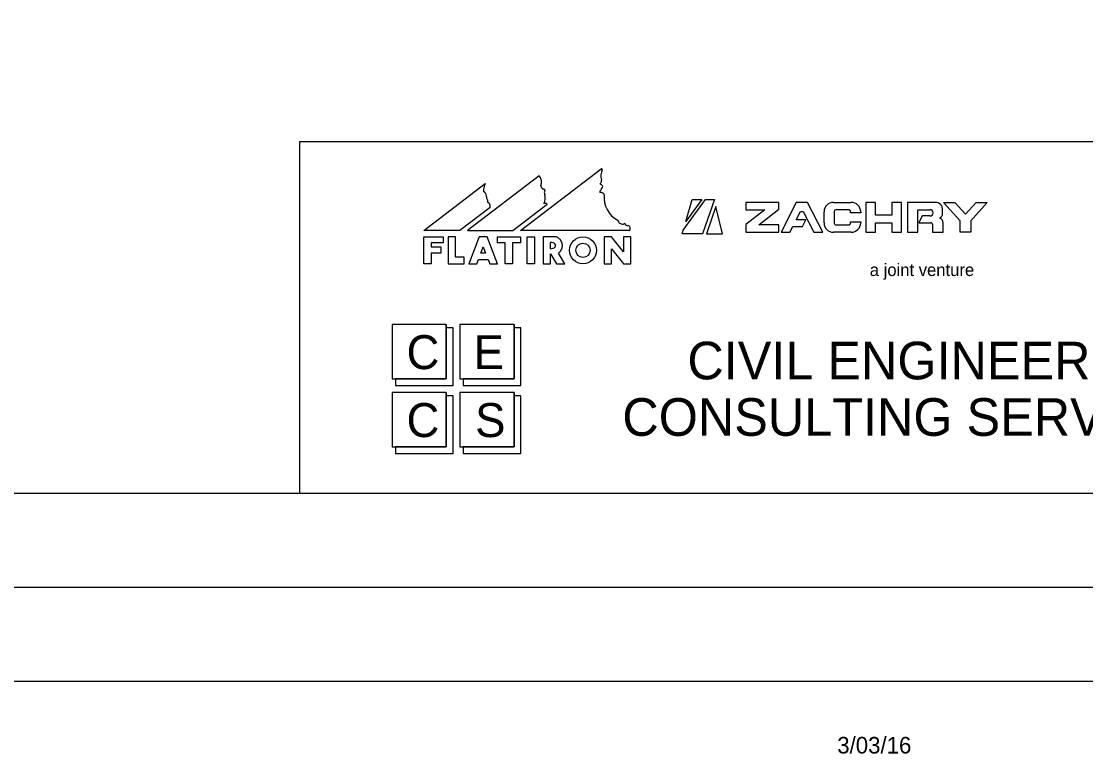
# Model space of a CAD drawing. Extents: x -2251 to 10196, y -13470 to 1199.
# Drawn here: x 8739.8 to 9022.4, y -1469.8 to -1275.2 of the extents above; entities that cross this region are included whole.
import ezdxf

# ---------------------------------------------------------------- set-up
doc = ezdxf.new("R2010")
doc.units = 0
for name, color, linetype in [('Level 3', 7, 'Continuous'), ('RD_SHT_Bndy', 7, 'Continuous'), ('RD_SHT_Iplotshp', 7, 'Continuous'), ('RD_SHT_Logo', 7, 'Continuous'), ('RD_SHT_Snap', 7, 'Continuous'), ('RD_SHT_TX', 7, 'Continuous')]:
    doc.layers.add(name, color=color, linetype=linetype)

msp = doc.modelspace()

# ---------------------------------------------------------------- linework, layer by layer
at = {"layer": 'Level 3'}
msp.add_line((8965.07, -1363.99), (8965.07, -1363.99), dxfattribs=at)
msp.add_line((8965.07, -1363.99), (8965.07, -1363.99), dxfattribs=at)
msp.add_line((8965.07, -1363.99), (8965.07, -1363.99), dxfattribs=at)
msp.add_line((8965.07, -1363.99), (8965.07, -1363.99), dxfattribs=at)
at = {"layer": 'RD_SHT_Bndy'}
for p, q in [((7603.1, -1400.65), (9278.1, -1400.65)), ((9291.65, -1425.65), (7531.65, -1425.65)), ((9291.6, -1450.7), (7531.6, -1450.65))]:
    msp.add_line(p, q, dxfattribs=at)
at = {"layer": 'RD_SHT_Iplotshp'}
msp.add_lwpolyline([(7496.65, -325.65), (9296.65, -325.65), (9296.65, -1425.65), (7496.65, -1425.65)], close=True, dxfattribs=at)
at = {"layer": 'RD_SHT_Logo'}
for p, q in [((8877.35, -1316.27), (8858.31, -1330.86)), ((8872.32, -1330.86), (8893.74, -1314.44)), ((8846.7, -1330.86), (8862.98, -1318.38)), ((8864.27, -1324.74), (8856.29, -1330.86)), ((8870.3, -1330.86), (8879.48, -1323.82)), ((8915.56, -1330.77), (8921.47, -1322.59)), ((8920.48, -1322.59), (8916.24, -1328.47)), ((8916.24, -1328.47), (8917.96, -1322.59)), ((8917.96, -1322.59), (8920.48, -1322.59)), ((8923.82, -1322.59), (8920.68, -1331.76)), ((8921.47, -1322.59), (8923.82, -1322.59)), ((8924.24, -1324.44), (8921.74, -1331.76)), ((8925.99, -1331.76), (8924.24, -1324.44)), ((8940.93, -1323.35), (8932.22, -1323.35)), ((8932.22, -1323.35), (8932.22, -1325.3)), ((8935.63, -1329.35), (8940.93, -1325.16)), ((8940.93, -1325.16), (8940.93, -1323.35)), ((8945.58, -1323.35), (8941.53, -1331.3)), ((8948.58, -1323.35), (8945.58, -1323.35)), ((8952.63, -1331.3), (8948.58, -1323.35)), ((8955.44, -1323.35), (8960.18, -1323.35)), ((8966.62, -1323.35), (8964.02, -1323.35)), ((8964.02, -1323.35), (8964.02, -1331.3)), ((8966.62, -1326.8), (8966.62, -1323.35)), ((8970.9, -1323.35), (8970.9, -1326.8)), ((8973.51, -1323.35), (8970.9, -1323.35)), ((8973.5, -1331.3), (8973.51, -1323.35)), ((8982.43, -1323.35), (8975.13, -1323.35)), ((8975.13, -1323.35), (8975.13, -1331.3)), ((8984.68, -1323.35), (8987.64, -1323.35)), ((8989.08, -1328.24), (8984.68, -1323.35)), ((8987.64, -1323.35), (8990.48, -1326.51)), ((8990.48, -1326.51), (8993.32, -1323.35)), ((8996.28, -1323.35), (8991.88, -1328.24)), ((8993.32, -1323.35), (8996.28, -1323.35)), ((8937.2, -1325.3), (8932.22, -1329.24)), ((8932.22, -1325.3), (8937.2, -1325.3)), ((8945.57, -1327.99), (8946.71, -1325.75)), ((8948.15, -1327.99), (8945.57, -1327.99)), ((8946.71, -1325.75), (8947.44, -1325.75)), ((8947.23, -1329.79), (8948.15, -1327.99)), ((8947.44, -1325.75), (8950.27, -1331.3)), ((8952.94, -1328.8), (8952.94, -1325.85)), ((8955.64, -1325.8), (8955.64, -1328.85)), ((8959.48, -1325.3), (8956.14, -1325.3)), ((8959.98, -1326.15), (8959.98, -1325.8)), ((8962.68, -1326.15), (8959.98, -1326.15)), ((8962.68, -1325.85), (8962.68, -1326.15)), ((8970.9, -1326.8), (8966.62, -1326.8)), ((8977.83, -1331.3), (8977.83, -1325.31)), ((8977.83, -1325.31), (8981.07, -1325.31)), ((8979.03, -1326.97), (8978.11, -1328.77)), ((8981.07, -1326.97), (8979.03, -1326.97)), ((8983.68, -1327.6), (8983.68, -1327.47)), ((8984.43, -1326.36), (8984.43, -1325.35)), ((8856.29, -1330.86), (8846.7, -1330.86)), ((8858.31, -1330.86), (8870.3, -1330.86)), ((8901.19, -1330.86), (8872.32, -1330.86)), ((8915.27, -1331.76), (8915.56, -1330.77)), ((8932.22, -1329.24), (8932.22, -1331.3)), ((8940.93, -1329.35), (8935.63, -1329.35)), ((8940.93, -1331.3), (8940.93, -1329.35)), ((8943.88, -1331.3), (8944.65, -1329.79)), ((8944.65, -1329.79), (8947.23, -1329.79)), ((8956.14, -1329.35), (8959.48, -1329.35)), ((8959.98, -1328.5), (8962.68, -1328.5)), ((8959.98, -1328.85), (8959.98, -1328.5)), ((8962.68, -1328.5), (8962.68, -1328.8)), ((8966.62, -1331.3), (8966.62, -1328.8)), ((8966.62, -1328.8), (8970.9, -1328.8)), ((8970.9, -1328.8), (8970.9, -1331.3)), ((8978.11, -1328.77), (8981.24, -1328.77)), ((8981.74, -1329.27), (8981.74, -1331.3)), ((8984.54, -1331.3), (8984.54, -1328.76)), ((8989.08, -1331.3), (8989.08, -1328.24)), ((8991.88, -1328.24), (8991.88, -1331.3)), ((8846.72, -1339.7), (8846.72, -1332.5)), ((8846.72, -1332.5), (8851.82, -1332.5)), ((8851.82, -1332.5), (8851.82, -1334.15)), ((8855.12, -1332.5), (8853.17, -1332.5)), ((8853.17, -1332.5), (8853.17, -1339.7)), ((8855.12, -1337.9), (8855.12, -1332.5)), ((8861.42, -1332.5), (8858.65, -1339.71)), ((8863.52, -1332.5), (8861.42, -1332.5)), ((8866.28, -1339.71), (8863.52, -1332.5)), ((8866.22, -1334.15), (8866.22, -1332.5)), ((8866.22, -1332.5), (8872.37, -1332.5)), ((8872.37, -1332.5), (8872.37, -1334.15)), ((8874.17, -1339.71), (8874.17, -1332.5)), ((8874.17, -1332.5), (8876.12, -1332.5)), ((8876.12, -1332.5), (8876.12, -1339.71)), ((8881.8, -1332.5), (8878.38, -1332.5)), ((8878.38, -1332.5), (8878.38, -1339.71)), ((8896.52, -1332.5), (8894.57, -1332.5)), ((8894.57, -1332.5), (8894.57, -1339.71)), ((8899.67, -1336.53), (8896.52, -1332.5)), ((8901.62, -1332.5), (8899.67, -1332.5)), ((8899.67, -1332.5), (8899.67, -1336.53)), ((8901.62, -1339.71), (8901.62, -1332.5)), ((8920.68, -1331.76), (8915.27, -1331.76)), ((8921.74, -1331.76), (8925.99, -1331.76)), ((8932.22, -1331.3), (8940.93, -1331.3)), ((8941.53, -1331.3), (8943.88, -1331.3)), ((8950.27, -1331.3), (8952.63, -1331.3)), ((8960.18, -1331.3), (8955.44, -1331.3)), ((8964.02, -1331.3), (8966.62, -1331.3)), ((8970.9, -1331.3), (8973.5, -1331.3)), ((8975.13, -1331.3), (8977.83, -1331.3)), ((8981.74, -1331.3), (8984.54, -1331.3)), ((8991.88, -1331.3), (8989.08, -1331.3)), ((8851.82, -1334.15), (8848.67, -1334.15)), ((8848.67, -1334.15), (8848.67, -1335.21)), ((8848.67, -1335.21), (8851.22, -1335.21)), ((8851.22, -1335.21), (8851.22, -1336.86)), ((8861.83, -1336.86), (8862.47, -1335.2)), ((8862.47, -1335.2), (8863.1, -1336.86)), ((8868.32, -1334.15), (8866.22, -1334.15)), ((8868.32, -1339.71), (8868.32, -1334.15)), ((8872.37, -1334.15), (8870.27, -1334.15)), ((8870.27, -1334.15), (8870.27, -1339.71)), ((8880.33, -1335.66), (8880.33, -1334.01)), ((8896.52, -1339.71), (8896.52, -1335.67)), ((8896.52, -1335.67), (8899.67, -1339.71)), ((8851.22, -1336.86), (8848.67, -1336.86)), ((8848.67, -1336.86), (8848.67, -1339.7)), ((8857.37, -1337.9), (8855.12, -1337.9)), ((8857.37, -1339.71), (8857.37, -1337.9)), ((8860.74, -1339.71), (8861.2, -1338.51)), ((8861.2, -1338.51), (8863.74, -1338.51)), ((8863.1, -1336.86), (8861.83, -1336.86)), ((8863.74, -1338.51), (8864.2, -1339.71)), ((8880.33, -1339.71), (8880.33, -1337.02)), ((8880.33, -1337.02), (8881.94, -1339.71)), ((8884.16, -1339.71), (8882.43, -1336.82)), ((8848.67, -1339.7), (8846.72, -1339.7)), ((8853.17, -1339.7), (8857.37, -1339.71)), ((8858.65, -1339.71), (8860.74, -1339.71)), ((8864.2, -1339.71), (8866.28, -1339.71)), ((8870.27, -1339.71), (8868.32, -1339.71)), ((8876.12, -1339.71), (8874.17, -1339.71)), ((8878.38, -1339.71), (8880.33, -1339.71)), ((8881.94, -1339.71), (8884.16, -1339.71)), ((8894.57, -1339.71), (8896.52, -1339.71)), ((8899.67, -1339.71), (8901.62, -1339.71)), ((8852.67, -1355.79), (8838.28, -1355.79)), ((8838.28, -1355.79), (8838.28, -1370.23)), ((8852.67, -1370.23), (8852.67, -1355.79)), ((8852.67, -1355.79), (8852.67, -1370.23)), ((8870.67, -1355.79), (8856.27, -1355.79)), ((8856.27, -1355.79), (8856.27, -1370.23)), ((8870.67, -1370.23), (8870.67, -1355.79)), ((8870.67, -1355.79), (8870.67, -1370.23)), ((8854.48, -1356.7), (8852.67, -1356.7)), ((8854.48, -1372.03), (8854.48, -1356.7)), ((8872.48, -1356.7), (8870.67, -1356.7)), ((8872.48, -1372.03), (8872.48, -1356.7)), ((8838.28, -1370.23), (8852.67, -1370.23)), ((8852.67, -1370.23), (8839.17, -1370.23)), ((8839.17, -1370.23), (8839.17, -1372.03)), ((8856.27, -1370.23), (8870.67, -1370.23)), ((8870.67, -1370.23), (8857.18, -1370.23)), ((8857.18, -1370.23), (8857.18, -1372.03)), ((8839.17, -1372.03), (8854.48, -1372.03)), ((8857.18, -1372.03), (8872.48, -1372.03)), ((8852.67, -1373.84), (8838.28, -1373.84)), ((8838.28, -1373.84), (8838.28, -1388.27)), ((8852.67, -1388.27), (8852.67, -1373.84)), ((8852.67, -1373.84), (8852.67, -1388.27)), ((8854.48, -1374.74), (8852.67, -1374.74)), ((8854.48, -1390.07), (8854.48, -1374.74)), ((8870.67, -1373.84), (8856.27, -1373.84)), ((8856.27, -1373.84), (8856.27, -1388.27)), ((8870.67, -1388.27), (8870.67, -1373.84)), ((8870.67, -1373.84), (8870.67, -1388.27)), ((8872.48, -1374.74), (8870.67, -1374.74)), ((8872.48, -1390.07), (8872.48, -1374.74)), ((8838.28, -1388.27), (8852.67, -1388.27)), ((8852.67, -1388.27), (8839.17, -1388.27)), ((8839.17, -1388.27), (8839.17, -1390.07)), ((8839.17, -1390.07), (8854.48, -1390.07)), ((8856.27, -1388.27), (8870.67, -1388.27)), ((8870.67, -1388.27), (8857.18, -1388.27)), ((8857.18, -1388.27), (8857.18, -1390.07)), ((8857.18, -1390.07), (8872.48, -1390.07))]:
    msp.add_line(p, q, dxfattribs=at)
for radius in [3.6, 1.9]:
    msp.add_circle((8888.95, -1336.1), radius, dxfattribs=at)
for centre, radius, start, end in [((8875.05, -1318.02), 2.89, 342.0343, 37.2653), ((8897.87, -1316.34), 4.17, 156.4699, 195.3053), ((8893.86, -1314.6), 0.2, 336.4699, 127.4657), ((8866.29, -1320.12), 3.74, 152.2252, 185.8662), ((8877.99, -1318.97), 0.2, 162.0343, 220.8638), ((8876.86, -1319.95), 1.3, 11.8745, 40.8638), ((8891.59, -1318.37), 2.7, 313.0036, 343.6807), ((8893.73, -1318.39), 0.2, 129.4079, 246.863), ((8893.13, -1317.66), 0.749, 309.4079, 17.0499), ((8893.27, -1319.47), 0.973, 20.4113, 66.863), ((8862.1, -1321.62), 1.21, 351.6466, 67.1294), ((8864.29, -1321.94), 1, 171.6466, 221.9371), ((8878.32, -1319.64), 0.2, 191.8745, 279.8173), ((8878.44, -1320.33), 0.499, 44.4799, 99.8173), ((8875.8, -1322.18), 3.16, 331.2486, 18.4584), ((8879.5, -1320.72), 0.843, 144.641, 212.5499), ((8878.65, -1320.12), 0.2, 324.641, 44.4799), ((8893.57, -1320.5), 0.2, 133.0036, 262.3069), ((8893.31, -1322.44), 1.76, 45.283, 82.3069), ((8894.4, -1321.33), 0.2, 353.8329, 45.283), ((8901.36, -1322.08), 6.8, 173.8329, 242.3928), ((8863.11, -1323.01), 0.592, 327.6019, 41.9371), ((8863.3, -1324.33), 1.05, 337.4201, 73.1261), ((8878.92, -1324.44), 0.827, 48.0701, 115.7229), ((8955.44, -1325.85), 2.5, 89.9984, 179.9984), ((8960.18, -1325.85), 2.5, 359.9984, 89.9984), ((8982.43, -1325.35), 2, 359.9984, 89.9984), ((8898.12, -1328.28), 0.2, 9.0833, 62.3928), ((8956.14, -1325.8), 0.5, 89.9984, 179.9984), ((8959.48, -1325.8), 0.5, 359.9984, 89.9984), ((8981.07, -1326.14), 0.831, 269.9984, 89.9984), ((8983.23, -1326.36), 1.2, 291.95, 359.9984), ((8983.34, -1328.76), 1.2, 359.9984, 73.7977), ((8899.35, -1328.09), 1.04, 189.0833, 295.769), ((8899.89, -1329.21), 0.2, 33.7112, 115.769), ((8900.89, -1328.54), 1.01, 213.7112, 268.6299), ((8900.86, -1329.74), 0.2, 78.9712, 88.6299), ((8900.75, -1330.3), 0.767, 320.912, 78.9712), ((8901.19, -1330.66), 0.2, 269.9984, 320.912), ((8955.44, -1328.8), 2.5, 179.9984, 269.9984), ((8956.14, -1328.85), 0.5, 179.9984, 269.9984), ((8959.48, -1328.85), 0.5, 269.9984, 359.9984), ((8960.18, -1328.8), 2.5, 269.9984, 359.9984), ((8981.24, -1329.27), 0.5, 359.9984, 89.9984)]:
    msp.add_arc(centre, radius, start, end, dxfattribs=at)
msp.add_ellipse((8880.33, -1334.83), major_axis=(1.36, 0), ratio=0.609965, start_param=4.712389, end_param=7.853982, dxfattribs=at)
msp.add_open_spline([(8882.43, -1336.82), (8882.51, -1336.76), (8882.59, -1336.7), (8882.81, -1336.49), (8882.95, -1336.34), (8883.13, -1336.07), (8883.19, -1335.97), (8883.29, -1335.77), (8883.34, -1335.66), (8883.41, -1335.44), (8883.44, -1335.32), (8883.47, -1335.08), (8883.48, -1334.96), (8883.48, -1334.71), (8883.47, -1334.59), (8883.44, -1334.35), (8883.41, -1334.23), (8883.34, -1334.01), (8883.29, -1333.9), (8883.19, -1333.7), (8883.13, -1333.6), (8882.95, -1333.33), (8882.81, -1333.18), (8882.52, -1332.91), (8882.37, -1332.8), (8882.08, -1332.63), (8881.94, -1332.56), (8881.8, -1332.5)], degree=3, dxfattribs=at)
at = {"layer": 'RD_SHT_Snap'}
msp.add_lwpolyline([(7508.15, -325.65), (9308.15, -325.65), (9308.15, -1425.65), (7508.15, -1425.65)], close=True, dxfattribs=at)
at = {"layer": 'RD_SHT_TX'}
for p, q in [((8813.76, -1400.65), (8813.76, -1307.15)), ((8813.76, -1400.65), (8813.76, -1307.15)), ((8813.76, -1307.15), (9278.1, -1307.15))]:
    msp.add_line(p, q, dxfattribs=at)

# ---------------------------------------------------------------- texts
at = {"layer": 'RD_SHT_Logo'}
msp.add_text('a joint venture', height=3.3, rotation=359.9984, dxfattribs=at).set_placement((8965.08, -1342.93))
for s, height, p in [('C', 9.02, (8842.11, -1367.66)), ('E', 9.02, (8859.9, -1367.66)), ('CIVIL ENGINEERING', 10, (8916.67, -1370.38)), ('CONSULTING SERVICES, INC.', 10, (8899.39, -1385.38)), ('C', 9.02, (8842.11, -1385.71)), ('S', 9.02, (8860.32, -1385.71))]:
    msp.add_text(s, height=height, dxfattribs=at).set_placement(p)
at = {"layer": 'RD_SHT_TX'}
msp.add_text('3/03/16', height=4.408, dxfattribs=at).set_placement((8956.45, -1469.78))

doc.saveas('drawing.dxf')
